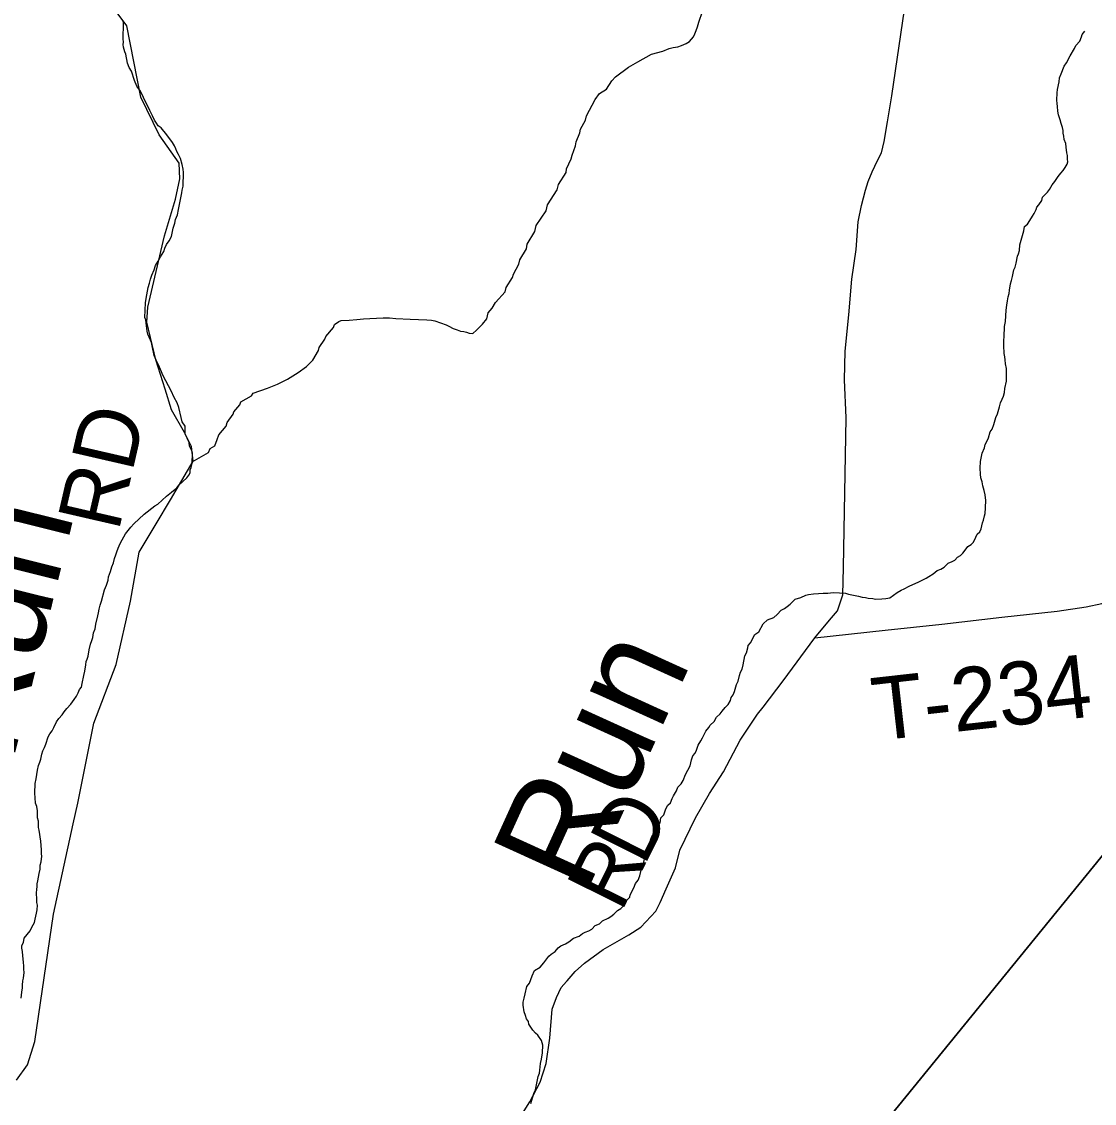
# Model space of a CAD drawing. Extents: x 1310247 to 1664935, y 235267 to 584339.
# Drawn here: x 1480270 to 1485387, y 422727 to 427884 of the extents above; entities that cross this region are included whole.
import ezdxf

# ---------------------------------------------------------------- set-up
doc = ezdxf.new("R2010")
doc.units = 0
for name, color, linetype in [('GM_X_Minor_River', 7, 'Continuous'), ('GM_X_Minor_River_Text', 7, 'Continuous'), ('GM_X_Township', 7, 'Continuous'), ('GM_X_Township_Road', 7, 'Continuous'), ('GM_X_Township_Road_Text', 7, 'Continuous')]:
    doc.layers.add(name, color=color, linetype=linetype)

msp = doc.modelspace()

# ---------------------------------------------------------------- linework, layer by layer
at = {"layer": 'GM_X_Minor_River'}
for points in [[(1481083.7, 425785.3), (1481161, 425829.4), (1481169.6, 425849.2), (1481192, 425862.6), (1481202.8, 425892.4), (1481211.3, 425914.2), (1481246.5, 425955.4), (1481250.9, 425973.3), (1481280, 426012.6), (1481282.3, 426024.5), (1481311.2, 426057.8), (1481315.6, 426071.8), (1481366.5, 426100.5), (1481374.8, 426112.3), (1481443.6, 426136.5), (1481490.2, 426155.3), (1481538.9, 426180.1), (1481589.9, 426210.8), (1481628.7, 426239.8), (1481659.6, 426271.1), (1481686.8, 426316.4), (1481689.2, 426330.4), (1481716.2, 426369.8), (1481720.6, 426383.7), (1481757.8, 426426.8), (1481762.2, 426440.6), (1481782.6, 426454.1), (1481794.7, 426459.8), (1481832.9, 426460.8), (1481869, 426463.9), (1481901.2, 426467.1), (1481931.3, 426468.3), (1481963.5, 426471.4), (1481995.6, 426472.6), (1482025.7, 426471.8), (1482055.7, 426469), (1482123.8, 426465.2), (1482203.9, 426463.1), (1482225.9, 426460.6), (1482241.9, 426458.1), (1482295.6, 426438.7), (1482307.4, 426432.4), (1482329.2, 426421.8), (1482347.1, 426415.3), (1482363, 426408.9), (1482379, 426406.5), (1482392.9, 426404.1), (1482404.9, 426399.8), (1482422.8, 426397.3), (1482439.3, 426412.9), (1482468.1, 426442.2), (1482488.8, 426467.7), (1482495.5, 426495.6), (1482514.2, 426519.1), (1482530.9, 426544.7), (1482576.3, 426595.6), (1482580.8, 426617.5), (1482612.1, 426664.8), (1482616.5, 426680.7), (1482641.8, 426728.1), (1482646.3, 426748), (1482677.8, 426801.3), (1482682.3, 426823.2), (1482718, 426884.4), (1482724.7, 426912.2), (1482772.6, 426983.1), (1482779.4, 427011), (1482825.3, 427081.9), (1482831.9, 427107.7), (1482867.5, 427164.9), (1482870, 427182.9), (1482891.2, 427230.4), (1482895.7, 427248.3), (1482912.8, 427291.9), (1482915.3, 427311.9), (1482932.4, 427353.5), (1482936.9, 427371.4), (1482960.1, 427414.9), (1482964.6, 427434.8), (1483006.7, 427513.8), (1483027.5, 427541.3), (1483060.1, 427562.5), (1483085.1, 427601.9), (1483103.7, 427621.4), (1483165, 427667.9), (1483209.8, 427692.8), (1483274.9, 427729.1), (1483329.4, 427743.7), (1483359.8, 427757), (1483377.9, 427760.5), (1483400.1, 427763.9), (1483418.3, 427771.4), (1483440.6, 427780.9), (1483456.9, 427790.5), (1483475.5, 427812), (1483481.9, 427825.9), (1483488.3, 427841.7), (1483494.8, 427859.6), (1483501.3, 427881.4), (1483518.7, 427933.1)], [(1481042.6, 427164.6), (1481041, 427180.7), (1481035.5, 427202.8), (1481028.2, 427231.1), (1481018.7, 427251.4), (1481011, 427265.6), (1481005.3, 427277.8), (1480999.7, 427291.9), (1480990.1, 427308.2), (1480962.9, 427345), (1480935.7, 427377.7), (1480921.9, 427388.1), (1480914.2, 427400.3), (1480904.5, 427414.6), (1480895, 427434.9), (1480881.6, 427461.3), (1480851.1, 427522.2), (1480837.8, 427552.6), (1480820.4, 427577.1), (1480809, 427603.4), (1480794.1, 427647.9), (1480782.6, 427666.2), (1480775.1, 427686.4), (1480768.1, 427728.7), (1480762.4, 427740.8), (1480756.9, 427763), (1480755.3, 427775.1), (1480755.6, 427787.1), (1480754, 427803.1), (1480755.8, 427875.2), (1480754.1, 427889.3)], [(1485238.6, 427353.2), (1485238.9, 427365.2), (1485235.3, 427379.3), (1485229.8, 427399.5), (1485224.2, 427415.7), (1485216.8, 427439.9), (1485213.2, 427458), (1485211.8, 427480.1), (1485210.1, 427494.1), (1485208.5, 427510.2), (1485209.4, 427544.2), (1485211.8, 427560.2), (1485218.8, 427598.1), (1485221.3, 427616), (1485229.8, 427635.9), (1485242.7, 427671.6), (1485255.1, 427687.3), (1485272, 427720.9), (1485293, 427756.4), (1485299.4, 427770.2), (1485318, 427791.8), (1485326.5, 427811.6), (1485328.8, 427823.5), (1485341.2, 427839.2)], [(1484734.1, 425331.2), (1484748.3, 425338.8), (1484760.6, 425350.5), (1484775.2, 425370.2), (1484783.5, 425382), (1484799.8, 425391.6), (1484810.1, 425403.3), (1484822.7, 425427), (1484829.1, 425440.9), (1484841.4, 425452.6), (1484847.8, 425466.5), (1484854.5, 425494.3), (1484858.9, 425508.2), (1484863.4, 425528.1), (1484865.7, 425540.1), (1484868.4, 425566.1), (1484869.3, 425602.1), (1484867.6, 425614.2), (1484865.9, 425628.2), (1484862.4, 425648.3), (1484855, 425670.6), (1484851.5, 425690.7), (1484845.9, 425708.9), (1484844.4, 425727), (1484843.1, 425755), (1484843.9, 425787.1), (1484852.9, 425826.9), (1484863.6, 425852.6), (1484866, 425868.6), (1484874.4, 425882.4), (1484882.9, 425900.2), (1484889.6, 425928.1), (1484900, 425941.8), (1484908.6, 425963.6), (1484917.4, 425997.5), (1484925.9, 426015.3), (1484934.7, 426047.1), (1484939.3, 426067), (1484947.7, 426084.8), (1484954.1, 426098.7), (1484958.6, 426116.6), (1484961, 426134.5), (1484968, 426170.4), (1484968.8, 426204.5), (1484967.5, 426230.5), (1484964, 426252.6), (1484962.5, 426272.7), (1484960.9, 426286.8), (1484957.3, 426302.9), (1484956.2, 426341), (1484954.8, 426365.1), (1484957.3, 426381), (1484958.5, 426431.1), (1484963.2, 426455), (1484966.5, 426509), (1484969.1, 426533), (1484973.7, 426552.9), (1484976.2, 426572.8), (1484980.6, 426588.7), (1484983, 426604.7), (1484987.8, 426634.6), (1484992.2, 426650.5), (1484996.6, 426668.5), (1485003.5, 426700.3), (1485009.8, 426714.2), (1485014.3, 426732.1), (1485021.2, 426766), (1485025.5, 426777.9), (1485029.9, 426793.8), (1485032.6, 426819.7), (1485034.9, 426831.7), (1485041.5, 426853.6), (1485050.3, 426887.4), (1485054.9, 426907.3), (1485069.2, 426918.9), (1485079.7, 426936.7), (1485092.2, 426956.4), (1485100.6, 426970.2), (1485109, 426988), (1485113.4, 426999.9), (1485121.7, 427011.7), (1485136.2, 427031.4), (1485140.6, 427047.3), (1485163.3, 427070.7), (1485173.7, 427084.5), (1485186.2, 427106.2), (1485198.7, 427121.9), (1485215.3, 427145.5), (1485227.7, 427161.2), (1485238.1, 427174.9), (1485248.5, 427188.7), (1485256.9, 427204.5), (1485261.2, 427216.4), (1485259.5, 427228.4), (1485260, 427246.5), (1485256.3, 427258.6), (1485253, 427286.7), (1485251.4, 427302.8), (1485243.9, 427323), (1485242.3, 427339.1), (1485238.6, 427353.2)], [(1480555.1, 424711.4), (1480559.5, 424729.3), (1480566.5, 424767.2), (1480571, 424787.1), (1480575.8, 424817.1), (1480578.2, 424833), (1480582.5, 424844.9), (1480586.9, 424858.8), (1480591.7, 424888.8), (1480598.4, 424916.6), (1480604.8, 424934.5), (1480609.2, 424948.4), (1480613.8, 424970.3), (1480620.3, 424990.2), (1480624.9, 425012.1), (1480633.9, 425051.9), (1480636.3, 425065.9), (1480640.7, 425083.8), (1480645.2, 425101.7), (1480651.7, 425121.6), (1480665.1, 425175.3), (1480675.7, 425197.1), (1480682.3, 425220.9), (1480684.7, 425236.9), (1480693.4, 425262.7), (1480700, 425284.6), (1480708.5, 425304.4), (1480713, 425324.3), (1480719.5, 425342.2), (1480723.9, 425356.1), (1480730.3, 425373.9), (1480740.9, 425395.7), (1480749.4, 425413.5), (1480757.8, 425427.3), (1480766.2, 425443.1), (1480791, 425474.5), (1480805.5, 425490.1), (1480854.8, 425536.9), (1480905.9, 425575.7), (1480920.2, 425583.3), (1480961.3, 425622.3), (1480985.8, 425641.7), (1481010.4, 425661.1), (1481020.7, 425674.8), (1481057.7, 425709.9), (1481068.1, 425721.6), (1481074.4, 425733.5), (1481074.7, 425747.5), (1481079, 425759.4), (1481083.5, 425777.3), (1481084.8, 425827.4), (1481081.2, 425843.5), (1481071.6, 425859.8), (1481070, 425877.9), (1481051, 425918.4), (1481050, 425956.5), (1481036.4, 425976.9), (1481030.9, 425997.1), (1481020.1, 426045.4), (1481012.7, 426067.6), (1480997.3, 426092.1), (1480984, 426124.5), (1480945.7, 426195.6), (1480932.5, 426226), (1480923, 426248.3), (1480911.5, 426270.6), (1480902.1, 426292.9), (1480895, 426331.1), (1480889.6, 426355.3), (1480878.2, 426379.7), (1480872.6, 426393.8), (1480868.9, 426408), (1480863.9, 426446.1), (1480862.3, 426462.2), (1480858.6, 426474.3), (1480860.4, 426544.4), (1480864.9, 426564.3), (1480874.2, 426616.1), (1480880.8, 426638), (1480885.2, 426655.9), (1480891.8, 426675.8), (1480902.4, 426701.5), (1480909, 426721.4), (1480921.6, 426743.1), (1480932.1, 426762.9), (1480948.8, 426788.5), (1480953.2, 426804.4), (1480961.7, 426822.2), (1480974.1, 426839.9), (1480984.7, 426859.6), (1480993.7, 426899.5), (1481000.3, 426923.3), (1481004.8, 426941.2), (1481013.4, 426963.1), (1481018, 426989), (1481022.7, 427012.9), (1481031.7, 427052.7), (1481034.1, 427068.7), (1481036.4, 427080.6), (1481040.9, 427100.5), (1481042.6, 427164.6)], [(1483237, 423870), (1483244, 423907.9), (1483250.6, 423931.8), (1483263, 423947.5), (1483269.9, 423981.3), (1483276.4, 423999.2), (1483295.1, 424024.7), (1483297.5, 424042.7), (1483316.1, 424064.2), (1483318.7, 424088.2), (1483333.1, 424101.9), (1483343.9, 424131.6), (1483352.4, 424149.4), (1483364.7, 424159.1), (1483373.2, 424180.9), (1483379.6, 424192.8), (1483394.2, 424216.5), (1483400.7, 424234.3), (1483417.1, 424249.9), (1483425.5, 424265.7), (1483436.3, 424295.5), (1483448.8, 424315.2), (1483459.4, 424336.9), (1483466.2, 424364.8), (1483472.7, 424384.7), (1483483, 424396.4), (1483489.4, 424410.3), (1483498, 424434.1), (1483510.6, 424455.8), (1483518.9, 424469.6), (1483533.8, 424501.3), (1483548.3, 424518.9), (1483554.6, 424530.8), (1483573.1, 424548.3), (1483585.6, 424568), (1483602.1, 424583.6), (1483612.4, 424597.4), (1483626.9, 424615), (1483641.3, 424628.6), (1483651.8, 424648.4), (1483654.2, 424662.4), (1483664.5, 424674.1), (1483670.9, 424690), (1483679.8, 424723.8), (1483688.3, 424739.6), (1483695, 424767.5), (1483699.4, 424783.4), (1483707.8, 424797.2), (1483712.3, 424817.1), (1483719.4, 424861), (1483727.8, 424874.8), (1483734.4, 424898.7), (1483736.7, 424910.6), (1483747, 424922.4), (1483768.1, 424961.9), (1483786.5, 424975.4), (1483807.5, 425012.9), (1483828, 425032.4), (1483858.4, 425043.6), (1483874.8, 425057.2), (1483893.4, 425078.8), (1483909.6, 425086.4), (1483921.9, 425096.1), (1483936.2, 425107.7), (1483960.9, 425131.1), (1483987.2, 425138.4), (1484011.5, 425149.8), (1484023.6, 425153.5), (1484047.8, 425156.9), (1484071.9, 425158.2), (1484094, 425159.7), (1484116, 425159.1), (1484142.2, 425162.4), (1484172.3, 425161.6), (1484200.3, 425158.9), (1484214.2, 425154.5), (1484246.1, 425147.7), (1484262.1, 425145.2), (1484280, 425140.8), (1484296, 425138.3), (1484308, 425136), (1484330, 425133.5), (1484343.9, 425131.1), (1484374.1, 425132.3), (1484392.1, 425133.8), (1484412.3, 425137.3), (1484447, 425162.4), (1484465.3, 425174), (1484479.5, 425179.6), (1484503.9, 425193), (1484550.6, 425213.8), (1484585.1, 425231), (1484597.3, 425238.6), (1484617.7, 425252.1), (1484638.2, 425267.6), (1484654.4, 425273.2), (1484670.7, 425282.8), (1484689.2, 425302.3), (1484709.5, 425309.8), (1484721.7, 425317.5), (1484734.1, 425331.2)], [(1480268.7, 423228.5), (1480271.4, 423256.5), (1480274, 423278.5), (1480274.3, 423290.5), (1480276.8, 423310.4), (1480279.1, 423324.4), (1480281.8, 423350.4), (1480280.2, 423366.4), (1480280.6, 423382.5), (1480279, 423398.5), (1480277.5, 423416.6), (1480275.8, 423430.7), (1480274.3, 423450.7), (1480270.7, 423466.8), (1480271, 423478.9), (1480279.5, 423494.7), (1480282, 423514.6), (1480310.9, 423549.9), (1480319.4, 423567.7), (1480332, 423589.4), (1480334.4, 423605.4), (1480338.8, 423619.3), (1480341.2, 423633.3), (1480343.6, 423649.2), (1480346.1, 423671.2), (1480342.5, 423685.3), (1480342.8, 423699.3), (1480341.6, 423731.4), (1480342, 423747.4), (1480344.4, 423761.4), (1480344.7, 423773.4), (1480347.1, 423787.4), (1480354, 423823.2), (1480358.5, 423843.2), (1480359, 423863.2), (1480363.4, 423879.1), (1480366.1, 423905.1), (1480364.4, 423917.1), (1480364.9, 423935.1), (1480363.4, 423957.2), (1480361.9, 423977.3), (1480358.4, 423997.4), (1480356.7, 424009.5), (1480353.2, 424029.6), (1480351.5, 424041.7), (1480350.3, 424071.8), (1480346.7, 424087.9), (1480345.5, 424122), (1480342, 424142.1), (1480336.4, 424158.2), (1480335.1, 424184.3), (1480333.7, 424206.4), (1480334.8, 424252.5), (1480339.4, 424274.4), (1480346.5, 424316.2), (1480351, 424338.2), (1480357.5, 424354), (1480361.8, 424367.9), (1480366.4, 424391.8), (1480370.9, 424407.8), (1480379.3, 424423.6), (1480385.7, 424439.4), (1480396.6, 424475.2), (1480405, 424489), (1480415.4, 424502.8), (1480423.8, 424518.5), (1480436.6, 424546.3), (1480447, 424562), (1480463.5, 424579.6), (1480473.8, 424593.4), (1480486.3, 424609.1), (1480504.9, 424630.6), (1480521.5, 424652.2), (1480531.9, 424668), (1480540.3, 424683.8), (1480546.7, 424699.6), (1480555.1, 424711.4)], [(1482698.5, 422726.2), (1482713.8, 422773.9), (1482722.3, 422791.7), (1482729.3, 422831.6), (1482733.9, 422855.5), (1482740.3, 422871.4), (1482742.7, 422885.3), (1482745.5, 422917.3), (1482750, 422937.2), (1482754.8, 422967.1), (1482755.8, 423005.2), (1482750.3, 423027.4), (1482732.9, 423051.8), (1482721.1, 423062.2), (1482709.4, 423076.5), (1482699.8, 423090.8), (1482690.1, 423105), (1482688.4, 423117.1), (1482678.7, 423129.4), (1482673.1, 423145.6), (1482667.5, 423163.7), (1482662.3, 423195.9), (1482662.7, 423209.9), (1482667.2, 423227.8), (1482671.7, 423249.8), (1482680.6, 423283.6), (1482693, 423299.3), (1482706, 423335), (1482716.7, 423360.8), (1482743.1, 423376.1), (1482761.7, 423397.7), (1482784.6, 423429.1), (1482796.9, 423438.8), (1482815.2, 423450.3), (1482829.7, 423468), (1482842, 423477.7), (1482864.3, 423487.1), (1482880.6, 423496.7), (1482903.1, 423514.1), (1482929.4, 423523.5), (1482945.8, 423537.1), (1482957.9, 423542.8), (1482976.2, 423550.3), (1482990.4, 423558), (1483006.9, 423575.5), (1483027.1, 423583), (1483041.5, 423596.7), (1483067.9, 423610), (1483080.2, 423617.7), (1483094.5, 423629.3), (1483113, 423646.9), (1483129.3, 423656.5), (1483141.6, 423668.2), (1483158.4, 423697.8), (1483170.7, 423709.5), (1483173, 423721.4), (1483189.9, 423755), (1483198.5, 423774.9), (1483210.9, 423790.6), (1483219.5, 423812.4), (1483228.5, 423852.2), (1483237, 423870)]]:
    msp.add_lwpolyline(points, dxfattribs=at)
at = {"layer": 'GM_X_Township'}
for points in [[(1479746.2, 416913.9), (1480641.9, 418026.7), (1480748.6, 418147.1), (1481434.4, 419004.5), (1482040.8, 419755.6), (1486194.8, 424851.8), (1487021, 425865.4), (1488307, 427443.2), (1491988.1, 431959.2)], [(1491988.1, 431959.2), (1488307, 427443.2), (1487021, 425865.4), (1486194.8, 424851.8), (1482040.8, 419755.6), (1481434.4, 419004.5), (1480748.6, 418147.1), (1480641.9, 418026.7), (1479746.2, 416913.9)]]:
    msp.add_lwpolyline(points, dxfattribs=at)
at = {"layer": 'GM_X_Township_Road'}
for points in [[(1480516.2, 424060), (1480537.7, 424157.8), (1480614.6, 424539.6), (1480720.9, 424818.8), (1480790.3, 425121.7), (1480831, 425355.2), (1480912.5, 425489.3), (1480980.7, 425604.2), (1481088.5, 425788.6), (1481081.3, 425859.3), (1481047.8, 425926.3), (1480985.5, 426034.1), (1480955.6, 426132.3), (1480910.1, 426271.2), (1480867, 426452), (1480871.7, 426523.8), (1480952, 426863.8), (1481004.6, 427037.5), (1481025, 427134.4), (1481021.4, 427209.9), (1480925.6, 427345.2), (1480838.2, 427524.8), (1480772.4, 427864.9), (1480674.2, 427997.8)], [(1484053.6, 424946.4), (1484123.5, 425030.9), (1484162.6, 425075), (1484187.8, 425150.8), (1484190.4, 425282.2), (1484203, 425994.7), (1484195.4, 426176.6), (1484198, 426313), (1484215.6, 426487.3), (1484230.8, 426656.6), (1484251, 426798.1), (1484261.1, 426929.5), (1484276.9, 427008.4), (1484295.4, 427081.4), (1484307.7, 427122.1), (1484327.8, 427167.9), (1484353, 427221.9), (1484372, 427259), (1484384.9, 427313.5), (1484400.1, 427407), (1484421.8, 427530.7), (1484482.2, 427942.4), (1484482.8, 427947.2)], [(1484053.6, 424946.4), (1484389.8, 424983.3), (1484659.7, 425010.9), (1484945.6, 425044.3), (1485209.5, 425074), (1485347.5, 425094.7), (1485423.5, 425110), (1485455.6, 425121.8), (1485493.6, 425133.4), (1485511.7, 425145.3), (1485528, 425171.2), (1485561.5, 425233.9), (1485578.2, 425373.1), (1485599.1, 425750.4), (1485608.8, 425886.8), (1485626.9, 426024.7), (1485620, 426066.4), (1485620.8, 426082)], [(1483807.3, 424616.6), (1483902.8, 424741.7), (1484053.6, 424946.4)], [(1482871.8, 423311.8), (1482911, 423354.9), (1482955.5, 423395.1), (1483044.5, 423460.2), (1483166.1, 423530.8), (1483224.7, 423567.7), (1483296.3, 423643.7), (1483315.9, 423683.9), (1483345.2, 423750.1), (1483388.6, 423850), (1483410.4, 423933.6), (1483485.3, 424088.8), (1483551.5, 424203.9), (1483617.7, 424307), (1483698.3, 424458.1), (1483781.2, 424582.4), (1483807.3, 424616.6)], [(1480245.7, 422838.3), (1480298.2, 422911.4), (1480332.9, 423022.7), (1480421.5, 423629.8), (1480516.2, 424060)], [(1482644.1, 422652.6), (1482694.9, 422734), (1482743.8, 422827.3), (1482772, 422916.3), (1482789.4, 423037.9), (1482801.3, 423175.8), (1482821.9, 423231.2), (1482843.7, 423280), (1482868.6, 423308.2), (1482871.8, 423311.8)]]:
    msp.add_lwpolyline(points, dxfattribs=at)

# ---------------------------------------------------------------- texts
at = {"layer": 'GM_X_Minor_River_Text'}
for height, rotation, p in [(500.07, 76.0158, (1480226.7, 424347.2)), (500.06, 65.5439, (1482958, 423714.3))]:
    msp.add_text('Run', height=height, rotation=rotation, dxfattribs=at).set_placement(p)
at = {"layer": 'GM_X_Township_Road_Text'}
for s, rotation, p in [('RD', 77.0423, (1480732.3, 425447.8)), ('T-234', 6.4348, (1484344.2, 424454.9)), ('D', 63.2476, (1483239.5, 423853.7)), ('R', 63.6269, (1483130.2, 423633.4))]:
    msp.add_text(s, height=300, rotation=rotation, dxfattribs=at).set_placement(p)

doc.saveas('drawing.dxf')
